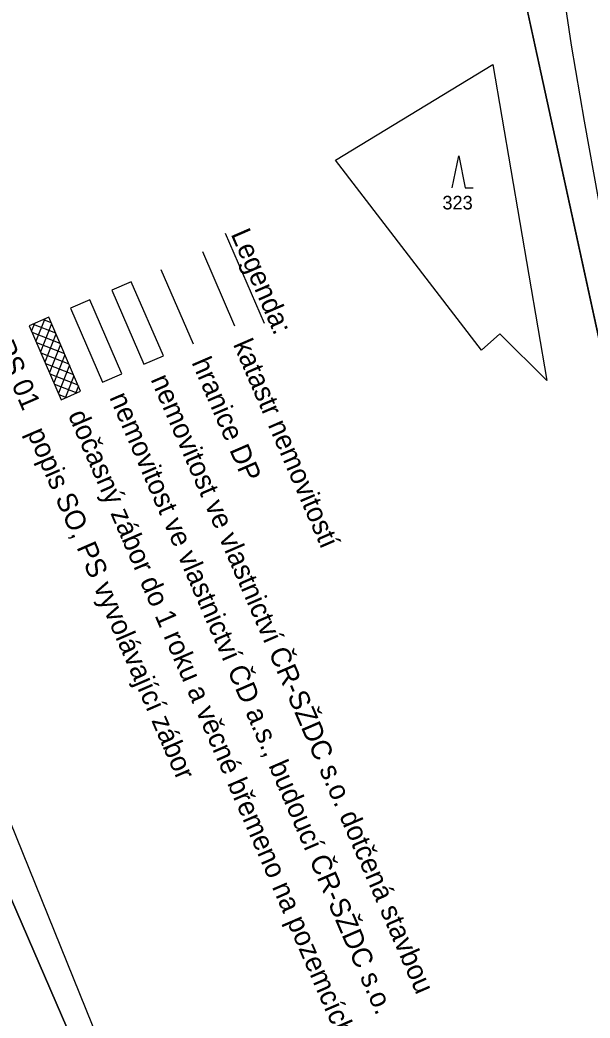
# Model space of a CAD drawing. Extents: x -866656 to -858817, y -1041816 to -1038653.
# Drawn here: x -865067.4 to -864996.1, y -1040871.9 to -1040747.1 of the extents above; entities that cross this region are included whole.
import ezdxf

# ---------------------------------------------------------------- set-up
doc = ezdxf.new("R2010")
doc.units = 0
for name, color, linetype in [('SZDC', 7, 'Continuous'), ('tisk ramy', 7, 'Continuous'), ('Vrstva 1', 7, 'Continuous'), ('Vrstva 3', 7, 'Continuous'), ('Vrstva 53', 7, 'Continuous'), ('Vrstva 7', 7, 'Continuous')]:
    doc.layers.add(name, color=color, linetype=linetype)

msp = doc.modelspace()

# ---------------------------------------------------------------- linework, layer by layer
at = {"layer": 'SZDC'}
msp.add_lwpolyline([(-864972.33, -1040948.54), (-864965.46, -1040904.57), (-864985, -1040866.09), (-864987.66, -1040820.56), (-865008.38, -1040725.45), (-865021.96, -1040699.19), (-864988.74, -1040690.93), (-864994.19, -1040709.97), (-864984.36, -1040712.09), (-864979.24, -1040734.88), (-864978.16, -1040739.71), (-864978.76, -1040767.78), (-864956.64, -1040823.78), (-864971.42, -1040839.19), (-864953.61, -1040862.72), (-864958.96, -1040864.07), (-864953.81, -1040886.99), (-864953.18, -1040911.04), (-864934.86, -1040933.14), (-864931.2, -1040972.04)], dxfattribs=at)
at = {"layer": 'tisk ramy'}
for points in [[(-865211.14, -1040527.28), (-864800.25, -1041477.22), (-864546.01, -1041367.26), (-864956.9, -1040417.31)], [(-864956.9, -1040417.31), (-864546.01, -1041367.26), (-864800.25, -1041477.22), (-865211.14, -1040527.28)]]:
    msp.add_lwpolyline(points, close=True, dxfattribs=at)
at = {"layer": 'Vrstva 1'}
for p, q in [((-865008.38, -1040725.45), (-864987.66, -1040820.56)), ((-865027.93, -1040764.58), (-865008.26, -1040752.62)), ((-865008.26, -1040752.62), (-865001.5, -1040792.14)), ((-865013.32, -1040768.06), (-865012.52, -1040764.06)), ((-865012.52, -1040764.06), (-865011.72, -1040768.06)), ((-865009.66, -1040788.34), (-865027.93, -1040764.58)), ((-865011.72, -1040768.06), (-865010.72, -1040768.06)), ((-865007.36, -1040786.32), (-865009.66, -1040788.34)), ((-865001.5, -1040792.14), (-865007.36, -1040786.32)), ((-865050, -1040893.36), (-865070.98, -1040841.62))]:
    msp.add_line(p, q, dxfattribs=at)
msp.add_lwpolyline([(-865003.95, -1040703.11), (-865002.33, -1040720.96), (-865000.15, -1040738.69), (-864998.44, -1040750.2), (-864996.84, -1040759.74), (-864995.02, -1040769.63), (-864993.25, -1040778.49), (-864990.9, -1040789.36), (-864988.53, -1040799.21), (-864982.9, -1040820.53)], dxfattribs=at)
at = {"layer": 'Vrstva 3'}
for p, q in [((-865065.61, -1040785.01), (-865065.99, -1040785.95)), ((-865065.79, -1040785.09), (-865062.99, -1040786.2)), ((-865064.32, -1040784.45), (-865065.43, -1040787.25)), ((-865063.48, -1040785.06), (-865064.86, -1040788.55)), ((-865064.49, -1040784.53), (-865063.55, -1040784.9)), ((-865065.92, -1040786.11), (-865062.42, -1040787.5)), ((-865062.92, -1040786.35), (-865064.3, -1040789.85)), ((-865065.36, -1040787.41), (-865061.86, -1040788.79)), ((-865062.36, -1040787.65), (-865063.74, -1040791.15)), ((-865064.8, -1040788.71), (-865061.3, -1040790.09)), ((-865061.8, -1040788.95), (-865063.18, -1040792.44)), ((-865064.23, -1040790.01), (-865060.74, -1040791.39)), ((-865061.23, -1040790.25), (-865062.62, -1040793.74)), ((-865063.67, -1040791.3), (-865060.18, -1040792.69)), ((-865060.67, -1040791.55), (-865061.78, -1040794.35)), ((-865063.11, -1040792.6), (-865060.31, -1040793.71)), ((-865060.11, -1040792.84), (-865060.48, -1040793.79)), ((-865062.55, -1040793.9), (-865061.61, -1040794.27))]:
    msp.add_line(p, q, dxfattribs=at)
msp.add_lwpolyline([(-865063.83, -1040784.24), (-865066.27, -1040785.3), (-865062.27, -1040794.56), (-865059.83, -1040793.5)], close=True, dxfattribs=at)
at = {"layer": 'Vrstva 53'}
msp.add_line((-865049.79, -1040778.28), (-865045.77, -1040787.57), dxfattribs=at)
msp.add_lwpolyline([(-864972.33, -1040948.55), (-864965.46, -1040904.57), (-864985, -1040866.09), (-864987.66, -1040820.56), (-865008.38, -1040725.45), (-865021.96, -1040699.19)], dxfattribs=at)
at = {"layer": 'Vrstva 7'}
for p, q in [((-865041.74, -1040773.74), (-865036.88, -1040784.98)), ((-865044.6, -1040776.02), (-865040.58, -1040785.31))]:
    msp.add_line(p, q, dxfattribs=at)
for points in [[(-865055.93, -1040780.87), (-865051.92, -1040790.13), (-865049.48, -1040789.07), (-865053.49, -1040779.81)], [(-865066.27, -1040785.3), (-865062.27, -1040794.56), (-865059.83, -1040793.5), (-865063.83, -1040784.24)]]:
    msp.add_lwpolyline(points, close=True, dxfattribs=at)
msp.add_lwpolyline([(-865061.12, -1040783.12), (-865057.11, -1040792.38), (-865054.67, -1040791.33), (-865058.68, -1040782.07), (-865061.12, -1040783.12)], dxfattribs=at)

# ---------------------------------------------------------------- texts
at = {"layer": 'Vrstva 1'}
msp.add_text('323', height=1.7, dxfattribs=at).set_placement((-865014.56, -1040770.76))
at = {"layer": 'Vrstva 7'}
for s, p in [('Legenda:', (-865041.08, -1040773.83)), ('PS 01', (-865070.65, -1040787.72)), ('katastr nemovitostí', (-865040.79, -1040787.63)), ('hranice DP', (-865045.98, -1040789.89)), ('nemovitost ve vlastnictví ČR-SŽDC s.o. dotčená stavbou', (-865051.11, -1040792.01)), ('nemovitost ve vlastnictví ČD a.s., budoucí ČR-SŽDC s.o.', (-865056.27, -1040794.26)), ('dočasný zábor do 1 roku a věcné břemeno na pozemcích ostatních', (-865061.45, -1040796.46)), ('popis SO, PS vyvolávající zábor', (-865066.58, -1040798.67))]:
    msp.add_text(s, height=2.5, rotation=293.3902, dxfattribs=at).set_placement(p)

doc.saveas('drawing.dxf')
